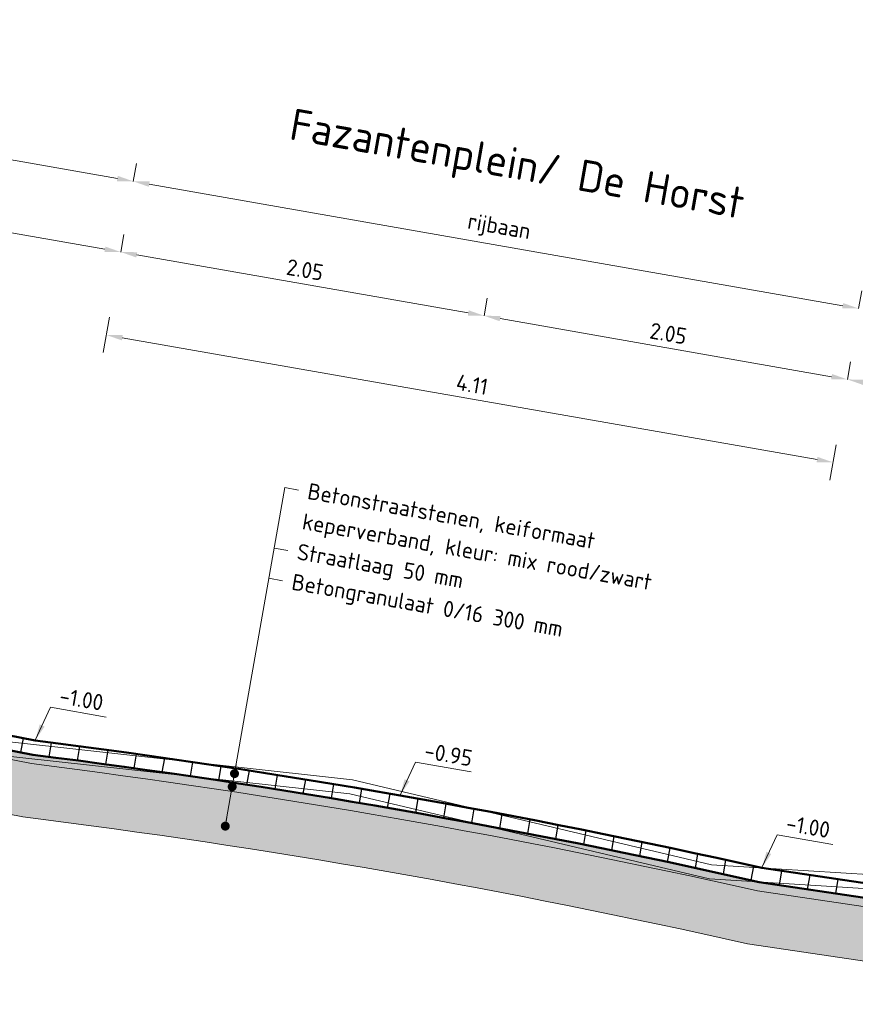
# Model space of a CAD drawing. Header units: metres. Extents: x 2514 to 227642, y 1683 to 852646.
# Tile 380 of 462: x 114355 to 114360, y 425989 to 425994. Entities that reach past the tile are written whole.
import ezdxf
from ezdxf.enums import TextEntityAlignment as Align

# ---------------------------------------------------------------- set-up
doc = ezdxf.new("R2010")
doc.units = ezdxf.units.M
doc.layers.get('Defpoints').update_dxf_attribs({"color": 244, "lineweight": 35})
for name, color, linetype, lineweight in [('B-WE-OG-BEBOUWING_STRAATNAAM-T35', 2, 'Continuous', 35), ('B-WE-VH-VERHARDING_BETONSTRAATSTEEN-GD', 252, 'Continuous', 25), ('N-WE-GW-GROND_ZAND-AD-50', 7, 'Continuous', 18), ('N-WE-GW-GROND_ZAND_ONTGRAVEN-GD', 251, 'Continuous', 18), ('N-WE-VH-ELEMENTENVERHARDING-AD', 8, 'Continuous', 25), ('N-WE-VH-M', 7, 'Continuous', 18), ('N-WE-VH-NAP-T18', 1, 'Continuous', 18), ('N-WE-VH-T18', 10, 'Continuous', 18), ('N-WE-VH-VERHARDING_BETONSTRAATSTEEN-GD', 252, 'Continuous', 50), ('N-WE-VH-VERHARDING_FUNDERING-AD-50', 252, 'Continuous', 18), ('N-WE-VH-VERHARDING_FUNDERING-O', 7, 'Continuous', 18)]:
    doc.layers.add(name, color=color, linetype=linetype, lineweight=lineweight)
doc.styles.add('NLCS-ISO-M50-T18', font='NLCS-ISO.ttf', dxfattribs={"height": 0.09})
doc.styles.add('NLCS-ISO-M50-T18_CURSIEF', font='NLCS-ISO.ttf', dxfattribs={"oblique": 15, "height": 0.09})
doc.styles.add('NLCS-ISO-M50-T35', font='NLCS-ISO.ttf', dxfattribs={"height": 0.175})
doc.dimstyles.new('NLCS-M50-T18-PIJL_L2_H1', dxfattribs={"dimscale": 0.05, "dimtxt": 2.5, "dimasz": 1.8, "dimexe": 2, "dimexo": 2, "dimgap": 0.7, "dimtad": 1, "dimzin": 0, "dimdsep": 46, "dimtxsty": 'NLCS-ISO-M50-T18', "dimcen": 0, "dimdle": 2, "dimclrd": 256, "dimclre": 256, "dimclrt": 1, "dimadec": 1, "dimazin": 0, "dimtfac": 1, "dimtdec": 3, "dimtofl": 0, "dimtmove": 0, "dimatfit": 3, "dimfxl": 2, "dimfxlon": 1, "dimtfillclr": 256, "dimtolj": 1, "dimtzin": 0, "dimlwd": -1, "dimlwe": -1, "dimarcsym": 0})
doc.dimstyles.new('NLCS-M50-T18_CURSIEF-PIJL_A_L2_H1', dxfattribs={"dimscale": 0.05, "dimtxt": 2.5, "dimasz": 1.8, "dimexe": 2, "dimexo": 2, "dimgap": 0.7, "dimtad": 1, "dimzin": 0, "dimdsep": 46, "dimtxsty": 'NLCS-ISO-M50-T18_CURSIEF', "dimcen": 2.5, "dimdle": 2, "dimclrd": 256, "dimclre": 256, "dimclrt": 10, "dimadec": 1, "dimazin": 0, "dimtfac": 1, "dimtdec": 3, "dimtofl": 0, "dimtmove": 0, "dimatfit": 3, "dimfxl": 2, "dimtfillclr": 256, "dimtolj": 1, "dimtzin": 0, "dimlwd": -1, "dimlwe": -1, "dimarcsym": 0})

# ---------------------------------------------------------------- blocks, each defined once
blk = doc.blocks.new('_Dot')
at = {"color": 0, "linetype": 'ByBlock', "lineweight": -2}
blk.add_line((-0.5, 0), (-1, 0), dxfattribs=at)
at = {"color": 0, "linetype": 'ByBlock', "const_width": 0.5}
blk.add_lwpolyline([(-0.25, 0, 1), (0.25, 0, 1)], format="xyb", close=True, dxfattribs=at)
blk = doc.blocks.new('*D964')
at = {"layer": 'Defpoints', "color": 0, "transparency": 16777216}
for p in [(114351.2247, 425993.7791), (114355.7955, 425992.9773), (114355.7955, 425992.9773)]:
    blk.add_point(p, dxfattribs=at)
at = {"layer": 'N-WE-VH-M', "transparency": 16777216}
for p, q in [((114351.2247, 425993.7791), (114351.242, 425993.8776)), ((114351.3134, 425993.7636), (114355.7069, 425992.9928)), ((114355.7955, 425992.9773), (114355.8128, 425993.0758))]:
    blk.add_line(p, q, dxfattribs=at)
for points in [[(114351.316, 425993.7783), (114351.3108, 425993.7488), (114351.2247, 425993.7791)], [(114355.7095, 425993.0076), (114355.7043, 425992.978), (114355.7955, 425992.9773)]]:
    blk.add_solid(points, dxfattribs=at)
at = {"layer": 'N-WE-VH-M', "color": 1, "transparency": 16777216, "insert": (114353.5239, 425993.457), "char_height": 0.09, "attachment_point": 5, "rotation": 350.05, "style": 'NLCS-ISO-M50-T18'}
blk.add_mtext('\\A1;4.64', dxfattribs=at)
blk = doc.blocks.new('*D965')
at = {"layer": 'Defpoints', "color": 0, "transparency": 16777216}
for p in [(114355.7955, 425992.9773), (114357.8183, 425992.6224), (114357.8183, 425992.6224)]:
    blk.add_point(p, dxfattribs=at)
at = {"layer": 'N-WE-VH-M', "transparency": 16777216}
for p, q in [((114355.7955, 425992.9773), (114355.8128, 425993.0758)), ((114355.8842, 425992.9617), (114357.7297, 425992.638)), ((114357.8183, 425992.6224), (114357.8356, 425992.7209))]:
    blk.add_line(p, q, dxfattribs=at)
for points in [[(114355.8868, 425992.9765), (114355.8816, 425992.9469), (114355.7955, 425992.9773)], [(114357.7323, 425992.6527), (114357.7271, 425992.6232), (114357.8183, 425992.6224)]]:
    blk.add_solid(points, dxfattribs=at)
at = {"layer": 'N-WE-VH-M', "color": 1, "transparency": 16777216, "insert": (114356.8207, 425992.8786), "char_height": 0.09, "attachment_point": 5, "rotation": 350.05, "style": 'NLCS-ISO-M50-T18'}
blk.add_mtext('\\A1;2.05', dxfattribs=at)
blk = doc.blocks.new('*D966')
at = {"layer": 'Defpoints', "color": 0, "transparency": 16777216}
for p in [(114357.8183, 425992.6224), (114359.8411, 425992.2676), (114359.8411, 425992.2676)]:
    blk.add_point(p, dxfattribs=at)
at = {"layer": 'N-WE-VH-M', "transparency": 16777216}
for p, q in [((114357.8183, 425992.6224), (114357.8356, 425992.7209)), ((114357.907, 425992.6069), (114359.7525, 425992.2831)), ((114359.8411, 425992.2676), (114359.8584, 425992.3661))]:
    blk.add_line(p, q, dxfattribs=at)
for points in [[(114357.9096, 425992.6216), (114357.9044, 425992.5921), (114357.8183, 425992.6224)], [(114359.7551, 425992.2979), (114359.7499, 425992.2683), (114359.8411, 425992.2676)]]:
    blk.add_solid(points, dxfattribs=at)
at = {"layer": 'N-WE-VH-M', "color": 1, "transparency": 16777216, "insert": (114358.8435, 425992.5238), "char_height": 0.09, "attachment_point": 5, "rotation": 350.05, "style": 'NLCS-ISO-M50-T18'}
blk.add_mtext('\\A1;2.05', dxfattribs=at)
blk = doc.blocks.new('*D967')
at = {"layer": 'Defpoints', "color": 0, "transparency": 16777216}
for p in [(114359.8411, 425992.2676), (114361.7054, 425991.9405), (114361.7054, 425991.9405)]:
    blk.add_point(p, dxfattribs=at)
at = {"layer": 'N-WE-VH-M', "transparency": 16777216}
for p, q in [((114359.8411, 425992.2676), (114359.8584, 425992.3661)), ((114359.9298, 425992.252), (114361.6167, 425991.9561)), ((114361.7054, 425991.9405), (114361.7227, 425992.039))]:
    blk.add_line(p, q, dxfattribs=at)
for points in [[(114359.9324, 425992.2668), (114359.9272, 425992.2372), (114359.8411, 425992.2676)], [(114361.6193, 425991.9708), (114361.6142, 425991.9413), (114361.7054, 425991.9405)]]:
    blk.add_solid(points, dxfattribs=at)
at = {"layer": 'N-WE-VH-M', "color": 1, "transparency": 16777216, "insert": (114360.7871, 425992.1828), "char_height": 0.09, "attachment_point": 5, "rotation": 350.05, "style": 'NLCS-ISO-M50-T18'}
blk.add_mtext('\\A1;1.89', dxfattribs=at)
blk = doc.blocks.new('*D971')
at = {"layer": 'Defpoints', "color": 0, "transparency": 16777216}
for p in [(114355.7955, 425992.9773), (114359.8411, 425992.2676), (114359.7601, 425991.8059)]:
    blk.add_point(p, dxfattribs=at)
at = {"layer": 'N-WE-VH-M', "transparency": 16777216}
for p, q in [((114355.7318, 425992.6141), (114355.6973, 425992.4171)), ((114355.8032, 425992.5001), (114359.6715, 425991.8215)), ((114359.7774, 425991.9044), (114359.7429, 425991.7074))]:
    blk.add_line(p, q, dxfattribs=at)
for points in [[(114355.8058, 425992.5149), (114355.8006, 425992.4853), (114355.7145, 425992.5156)], [(114359.6741, 425991.8363), (114359.6689, 425991.8067), (114359.7601, 425991.8059)]]:
    blk.add_solid(points, dxfattribs=at)
at = {"layer": 'N-WE-VH-M', "color": 1, "transparency": 16777216, "insert": (114357.7512, 425992.2396), "char_height": 0.09, "attachment_point": 5, "rotation": 350.05, "style": 'NLCS-ISO-M50-T18'}
blk.add_mtext('\\A1;4.11', dxfattribs=at)
blk = doc.blocks.new('*D893')
at = {"layer": 'Defpoints', "color": 0, "ltscale": 0.2, "transparency": 16777216}
for p in [(114351.2938, 425994.1731), (114351.2938, 425994.1731), (114355.8646, 425993.3712)]:
    blk.add_point(p, dxfattribs=at)
at = {"layer": 'N-WE-VH-M', "ltscale": 0.2, "transparency": 16777216}
for p, q in [((114351.2938, 425994.1731), (114351.3111, 425994.2716)), ((114355.776, 425993.3868), (114351.3825, 425994.1575)), ((114355.8646, 425993.3712), (114355.8819, 425993.4697))]:
    blk.add_line(p, q, dxfattribs=at)
for points in [[(114351.3851, 425994.1723), (114351.3799, 425994.1428), (114351.2938, 425994.1731)], [(114355.7786, 425993.4016), (114355.7734, 425993.372), (114355.8646, 425993.3712)]]:
    blk.add_solid(points, dxfattribs=at)
at = {"layer": 'N-WE-VH-M', "color": 1, "ltscale": 0.2, "transparency": 16777216, "insert": (114353.5954, 425993.8643), "char_height": 0.09, "attachment_point": 5, "rotation": 350.05, "style": 'NLCS-ISO-M50-T18'}
blk.add_mtext('\\A1;haaksparkeervak', dxfattribs=at)
blk = doc.blocks.new('*D894')
at = {"layer": 'Defpoints', "color": 0, "transparency": 16777216}
for p in [(114355.8646, 425993.3712), (114359.903, 425992.6628), (114359.903, 425992.6628)]:
    blk.add_point(p, dxfattribs=at)
at = {"layer": 'N-WE-VH-M', "transparency": 16777216}
for p, q in [((114355.8646, 425993.3712), (114355.8819, 425993.4697)), ((114355.9533, 425993.3557), (114359.8143, 425992.6784)), ((114359.903, 425992.6628), (114359.9203, 425992.7613))]:
    blk.add_line(p, q, dxfattribs=at)
for points in [[(114355.9559, 425993.3705), (114355.9507, 425993.3409), (114355.8646, 425993.3712)], [(114359.8169, 425992.6931), (114359.8117, 425992.6636), (114359.903, 425992.6628)]]:
    blk.add_solid(points, dxfattribs=at)
at = {"layer": 'N-WE-VH-M', "color": 1, "transparency": 16777216, "insert": (114357.9, 425993.1091), "char_height": 0.09, "attachment_point": 5, "rotation": 350.05, "style": 'NLCS-ISO-M50-T18'}
blk.add_mtext('\\A1;rijbaan', dxfattribs=at)

msp = doc.modelspace()

# ---------------------------------------------------------------- hatches: boundary and pattern name
at = {"layer": 'N-WE-GW-GROND_ZAND-AD-50', "ltscale": 0.2}
h = msp.add_hatch(dxfattribs=at)
h.set_pattern_fill('AGW-GROND_ZAND_CUNETZAND-SO', color=1, scale=0.05, pattern_type=2)
h.set_pattern_definition([(350.050047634, (-0.1409, 4.929082), (0.0361795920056, 0.0253803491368), [0, -0.0625])])
h.paths.add_polyline_path([(114359.3491, 425989.4679, 0.024342), (114355.3055, 425990.1771), (114350.7442, 425991.0686), (114350.7355, 425991.0193), (114355.2976, 425990.1277, -0.024363), (114359.3399, 425989.4187), (114361.2142, 425989.1405), (114361.2228, 425989.1898)])
at = {"layer": 'N-WE-VH-ELEMENTENVERHARDING-AD'}
h = msp.add_hatch(dxfattribs=at)
h.set_pattern_fill('ANSI31', color=1, scale=0.05, angle=45)
h.set_pattern_definition([(80.050047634, (-0.1409, 4.92908), (-0.1563622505, 0.027430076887), [])])
h.paths.add_polyline_path([(114359.3638, 425989.5466, 0.024308), (114355.3182, 425990.2561), (114350.7582, 425991.1474), (114350.7442, 425991.0686), (114355.3055, 425990.1771, -0.024342), (114359.3491, 425989.4679), (114361.2228, 425989.1898), (114361.2367, 425989.2686)])
at = {"layer": 'N-WE-VH-VERHARDING_FUNDERING-AD-50', "lineweight": 5, "ltscale": 0.2}
h = msp.add_hatch(dxfattribs=at)
h.set_pattern_fill('AVH-FUNDERING_02-SO', color=256, scale=0.25, pattern_type=2)
h.set_pattern_definition([(0, (0, 0), (0.25, 0.25), [0.03125, -0.21875]), (90, (0, 0), (-0.25, 0.25), [0.03125, -0.21875]), (135, (0.03125, 0), (-0.24999999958, 1e-17), [0.044194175, -0.309359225]), (0, (0.03125, 0.14062), (0.25, 0.25), [0.03125, -0.21875]), (45, (0.04688, 0.125), (0, 0.24999999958), [0.022097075, -0.3314563]), (135, (0.04688, 0.125), (-0.24999999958, 1e-17), [0.022097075, -0.3314563]), (0, (0.125, 0.20312), (0.25, 0.25), [0.044194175, -0.205805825]), (45, (0.125, 0.20312), (0, 0.24999999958), [0.03125, -0.3223034]), (135, (0.1692, 0.20312), (-0.24999999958, 1e-17), [0.03125, -0.3223034]), (90, (0.17188, 0.0625), (-0.25, 0.25), [0.03125, -0.21875]), (45, (0.17188, 0.0625), (0, 0.24999999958), [0.022097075, -0.3314563]), (135, (0.1875, 0.07812), (-0.24999999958, 1e-17), [0.022097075, -0.3314563]), (0, (0.03125, 0.0625), (0.25, 0.25), [0.015625, -0.209375]), (0, (0.21875, 0.125), (0.25, 0.25), [0.015625, -0.209375]), (90, (0.14062, 0.15625), (-0.25, 0.25), [0.015625, -0.209375]), (135, (0.17188, 0.01562), (-0.24999999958, 1e-17), [0.022097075, -0.3314563]), (135, (0.0625, 0.1875), (-0.24999999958, 1e-17), [0.022097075, -0.3314563]), (45, (0.11719, 0.08203), (0, 0.24999999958), [0.022097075, -0.3314563]), (90, (0.08594, 0.03125), (-0.25, 0.25), [0.00390625, -0.24609375]), (90, (0.09766, 0.13672), (-0.25, 0.25), [0.00390625, -0.24609375]), (90, (0.21484, 0.1797), (-0.25, 0.25), [0.00390625, -0.24609375]), (90, (0.21875, 0.04688), (-0.25, 0.25), [0.00390625, -0.24609375])])
edge = h.paths.add_edge_path()
edge.add_line((114350.732, 425990.9995), (114350.5843, 425991.0256))
edge.add_line((114350.5843, 425991.0256), (114350.3381, 425991.0688))
edge.add_line((114350.3381, 425991.0688), (114350.111, 425990.9095))
edge.add_line((114350.111, 425990.9095), (114350.171, 425990.824))
edge.add_line((114350.171, 425990.824), (114355.2501, 425989.8313))
edge.add_arc((114350.0479, 425948.3186), 41.8374, 77.24525, 82.8572, ccw=False)
edge.add_line((114359.2847, 425989.1236), (114361.5515, 425988.7872))
edge.add_line((114361.5515, 425988.7872), (114361.3161, 425989.1227))
edge.add_line((114361.3161, 425989.1227), (114361.2176, 425989.14))
edge.add_line((114361.2176, 425989.14), (114359.3399, 425989.4187))
edge.add_arc((114350.0479, 425948.3186), 42.1374, 77.26064, 82.84323)
edge.add_line((114355.2976, 425990.1277), (114350.7355, 425991.0193))
edge.add_line((114350.7355, 425991.0193), (114350.732, 425990.9995))

# ---------------------------------------------------------------- linework, layer by layer
at = {"layer": 'B-WE-VH-VERHARDING_BETONSTRAATSTEEN-GD', "color": 251, "lineweight": 5, "ltscale": 0.2, "flags": 128}
for points in [[(114363.2309, 425989.0609), (114361.0642, 425989.441), (114359.0846, 425989.5649), (114357.0843, 425990.0377), (114355.0409, 425990.2641), (114350.4424, 425991.1622)], [(114350.4271, 425991.0837), (114355.0288, 425990.185), (114357.0707, 425989.9587), (114359.0728, 425989.4855), (114361.0548, 425989.3615), (114363.2171, 425988.9821)]]:
    msp.add_lwpolyline(points, dxfattribs=at)
at = {"layer": 'N-WE-GW-GROND_ZAND_ONTGRAVEN-GD', "ltscale": 0.2, "flags": 128}
msp.add_lwpolyline([(114350.732, 425990.9995), (114350.5843, 425991.0256), (114350.3381, 425991.0688), (114350.111, 425990.9095), (114350.171, 425990.824), (114355.2501, 425989.8313, -0.024492), (114359.2847, 425989.1236), (114361.5515, 425988.7872), (114361.3161, 425989.1227), (114361.2176, 425989.14), (114359.3399, 425989.4187, 0.024363), (114355.2976, 425990.1277), (114350.7355, 425991.0193)], format="xyb", close=True, dxfattribs=at)
at = {"layer": 'N-WE-VH-M'}
for p, q in [((114356.3748, 425989.7674), (114356.7077, 425991.6652)), ((114356.7077, 425991.6652), (114356.7848, 425991.6517)), ((114356.6486, 425991.3283), (114356.7258, 425991.3148)), ((114356.6191, 425991.1599), (114356.6962, 425991.1464))]:
    msp.add_line(p, q, dxfattribs=at)
at = {"layer": 'N-WE-VH-VERHARDING_BETONSTRAATSTEEN-GD', "color": 1, "ltscale": 0.2, "flags": 128}
for points in [[(114350.7582, 425991.1474), (114355.3182, 425990.2561, -0.024308), (114359.3638, 425989.5466), (114361.2367, 425989.2686)], [(114350.7442, 425991.0686), (114355.3055, 425990.1771, -0.024342), (114359.3491, 425989.4679), (114361.2249, 425989.1895)]]:
    msp.add_lwpolyline(points, format="xyb", dxfattribs=at)
at = {"layer": 'N-WE-VH-VERHARDING_FUNDERING-O', "color": 1, "ltscale": 0.2, "flags": 128}
msp.add_lwpolyline([(114349.7054, 425991.1798), (114349.9517, 425991.1366), (114350.171, 425990.824), (114355.2501, 425989.8313, -0.024492), (114359.2847, 425989.1236), (114361.5515, 425988.7872), (114361.3161, 425989.1227), (114361.2176, 425989.14), (114359.3399, 425989.4187, 0.024363), (114355.2976, 425990.1277), (114350.7355, 425991.0193)], format="xyb", dxfattribs=at)

# ---------------------------------------------------------------- block references
at = {"layer": 'N-WE-VH-M', "xscale": 0.04999999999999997, "yscale": 0.04999999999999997, "zscale": 0.04999999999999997, "rotation": 260.0500476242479}
for p in [(114356.4283, 425990.0724), (114356.4155, 425989.9993), (114356.377, 425989.7797)]:
    msp.add_blockref('_Dot', p, dxfattribs=at)

# ---------------------------------------------------------------- texts
at = {"layer": 'B-WE-OG-BEBOUWING_STRAATNAAM-T35', "style": 'NLCS-ISO-M50-T35'}
msp.add_text('Fazantenplein/ De Horst', height=0.175, rotation=350, dxfattribs=at).set_placement((114357.9985, 425993.4443), align=Align.MIDDLE)
at = {"layer": 'N-WE-VH-NAP-T18', "style": 'NLCS-ISO-M50-T18'}
for s, p in [('-1.00', (114355.448, 425990.4637)), ('-0.95', (114357.4794, 425990.1581)), ('-1.00', (114359.4936, 425989.7541))]:
    msp.add_text(s, height=0.09, rotation=350.05, dxfattribs=at).set_placement(p)
at = {"layer": 'N-WE-VH-T18', "style": 'NLCS-ISO-M50-T18'}
for s, p in [('Betonstraatstenen, keiformaat', (114356.8297, 425991.6029)), ('keperverband, kleur: mix rood/zwart', (114356.8002, 425991.4344)), ('Straatlaag 50 mm', (114356.7706, 425991.266)), ('Betongranulaat 0/16 300 mm', (114356.7411, 425991.0976))]:
    msp.add_text(s, height=0.09, rotation=350.05, dxfattribs=at).set_placement(p)

# ---------------------------------------------------------------- dimensions: what is measured, and where the dimension line sits
at = {"layer": 'N-WE-VH-M', "ltscale": 0.2}
dim = msp.add_linear_dim(base=(114351.2938, 425994.1731), p1=(114355.8646, 425993.3712), p2=(114351.2938, 425994.1731), angle=350.05, text='haaksparkeervak', dimstyle='NLCS-M50-T18-PIJL_L2_H1', override={"dimclrt": 1, "dimtmove": 1}, dxfattribs=at)
dim.commit()
dim.dimension.update_dxf_attribs({"geometry": '*D893', "text_midpoint": (114353.5954, 425993.8643)})
at = {"layer": 'N-WE-VH-M'}
for base, p1, p2, picture, middle in [((114355.7955, 425992.9773), (114351.2247, 425993.7791), (114355.7955, 425992.9773), '*D964', (114353.5239, 425993.457)), ((114357.8183, 425992.6224), (114355.7955, 425992.9773), (114357.8183, 425992.6224), '*D965', (114356.8207, 425992.8786)), ((114359.7601, 425991.8059), (114355.7955, 425992.9773), (114359.8411, 425992.2676), '*D971', (114357.7512, 425992.2396)), ((114359.8411, 425992.2676), (114357.8183, 425992.6224), (114359.8411, 425992.2676), '*D966', (114358.8435, 425992.5238)), ((114361.7054, 425991.9405), (114359.8411, 425992.2676), (114361.7054, 425991.9405), '*D967', (114360.7871, 425992.1828))]:
    dim = msp.add_linear_dim(base=base, p1=p1, p2=p2, angle=350.05, dimstyle='NLCS-M50-T18-PIJL_L2_H1', override={"dimclrt": 1}, dxfattribs=at)
    dim.commit()
    dim.dimension.update_dxf_attribs({"geometry": picture, "text_midpoint": middle})
dim = msp.add_linear_dim(base=(114359.903, 425992.6628), p1=(114355.8646, 425993.3712), p2=(114359.903, 425992.6628), angle=350.05, text='rijbaan', dimstyle='NLCS-M50-T18-PIJL_L2_H1', override={"dimclrt": 1}, dxfattribs=at)
dim.commit()
dim.dimension.update_dxf_attribs({"geometry": '*D894', "text_midpoint": (114357.9, 425993.1091)})

# ---------------------------------------------------------------- leaders
for points in [[(114355.3193, 425990.2585), (114355.4044, 425990.4415), (114355.7143, 425990.3872)], [(114357.3507, 425989.9529), (114357.4359, 425990.1359), (114357.7458, 425990.0816)], [(114359.3649, 425989.549), (114359.4501, 425989.732), (114359.76, 425989.6776)]]:
    msp.add_leader(points, dimstyle='NLCS-M50-T18_CURSIEF-PIJL_A_L2_H1', override={"dimgap": 0.7, "dimtad": 0}, dxfattribs=at)

doc.saveas('drawing.dxf')
